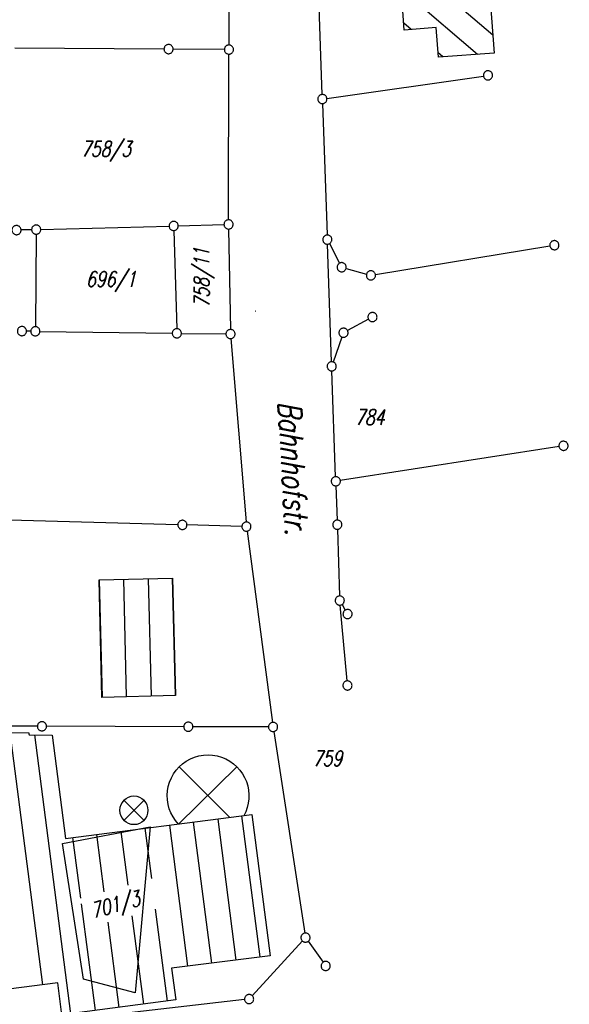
# Model space of a CAD drawing. Extents: x 510526 to 513920, y 467229 to 478797.
# Tile 296 of 467: x 512218 to 512308, y 474549 to 474711. Entities that reach past the tile are written whole.
import ezdxf

# ---------------------------------------------------------------- set-up
doc = ezdxf.new("R2010")
doc.units = 0
doc.header["$LTSCALE"] = 10
doc.header["$MEASUREMENT"] = 0
doc.linetypes.add('LT00', pattern=[0])
doc.layers.get('0').update_dxf_attribs({"linetype": 'LT00'})
for name, color, linetype in [('DFK_BEB_SCHR', 254, 'LT00'), ('DFK_BEBAUUNG', 250, 'LT00'), ('DFK_BES-NAME', 255, 'LT00'), ('DFK_FLUR_NR', 250, 'LT00'), ('DFK_GZPKT', 250, 'LT00'), ('DFK_KATASTER', 250, 'LT00'), ('DFK_TOPO-ANL', 252, 'LT00'), ('DFK_TOPO-SYM', 252, 'LT00')]:
    doc.layers.add(name, color=color, linetype=linetype)
doc.styles.get("Standard").update_dxf_attribs({"font": 'romans.shx'})

# ---------------------------------------------------------------- blocks, each defined once
blk = doc.blocks.new('SYMB7301')
at = {"color": 0, "linetype": 'ByBlock'}
for p, q in [((-0.128693, 0), (0, 0.128693)), ((0, -0.128693), (-0.128693, 0)), ((0, 0.128693), (0.128693, 0)), ((0.128693, 0), (0, -0.128693)), ((0.000059, -0.009738), (0.000059, 0.009897)), ((-0.00901, -0.004339), (-0.002225, -0.009749))]:
    blk.add_line(p, q, dxfattribs=at)
for points in [[(-0.002225, 0.009749), (-0.00901, 0.004339), (-0.00901, -0.004339)], [(0.01, 0), (0.006235, 0.007818), (-0.002225, 0.009749)], [(-0.002225, -0.009749), (0.006235, -0.007818), (0.01, 0)]]:
    blk.add_lwpolyline(points, dxfattribs=at)
blk = doc.blocks.new('SYMB7010')
at = {"color": 0, "linetype": 'ByBlock'}
for points in [[(-0.031408, 0.499213), (-0.093728, 0.49134), (-0.15457, 0.475719), (-0.212975, 0.452595), (-0.268021, 0.422333), (-0.31884, 0.385411), (-0.36463, 0.342411), (-0.40467, 0.29401), (-0.438329, 0.240973), (-0.465074, 0.184136), (-0.484486, 0.124395), (-0.496256, 0.062692), (-0.5002, 0)], [(-0.5002, 0), (-0.496256, -0.062692), (-0.484486, -0.124395), (-0.465075, -0.184136), (-0.438329, -0.240973), (-0.404671, -0.29401), (-0.36463, -0.342411), (-0.31884, -0.385411), (-0.268021, -0.422333), (-0.212975, -0.452595), (-0.154571, -0.475719), (-0.093728, -0.49134), (-0.031408, -0.499213), (0.031408, -0.499213)], [(0.5002, 0), (0.496256, 0.062692), (0.484485, 0.124395), (0.465074, 0.184136), (0.438329, 0.240973), (0.40467, 0.29401), (0.36463, 0.342411), (0.31884, 0.385411), (0.268021, 0.422333), (0.212975, 0.452595), (0.15457, 0.475719), (0.093728, 0.49134), (0.031408, 0.499213), (-0.031408, 0.499213)], [(0.031408, -0.499213), (0.093728, -0.491341), (0.15457, -0.475719), (0.212975, -0.452595), (0.268021, -0.422333), (0.31884, -0.385411), (0.36463, -0.342411), (0.404671, -0.294011), (0.438329, -0.240974), (0.465075, -0.184136), (0.484486, -0.124395), (0.496256, -0.062692), (0.500201, 0)]]:
    blk.add_lwpolyline(points, dxfattribs=at)

msp = doc.modelspace()

# ---------------------------------------------------------------- linework, layer by layer
at = {"layer": 'DFK_BEB_SCHR'}
for p, q in [((512295.26, 474708.22), (512285.41, 474716.67)), ((512280.67, 474715.46), (512292.76, 474705.09)), ((512281.89, 474709.15), (512280.69, 474710.18)), ((512287.1, 474704.68), (512286.29, 474705.37)), ((512230.74, 474618.89), (512231.22, 474599.62)), ((512235.22, 474599.73), (512234.74, 474618.99)), ((512238.74, 474619.08), (512239.22, 474599.84)), ((512243.22, 474599.95), (512242.74, 474619.18)), ((512216.06, 474593.85), (512221.42, 474552.51)), ((512226.07, 474547.76), (512220.14, 474593.47)), ((512257.13, 474557.06), (512254.13, 474580.19)), ((512242.23, 474578.67), (512245.22, 474555.58)), ((512249.19, 474556.07), (512246.2, 474579.17)), ((512250.16, 474579.68), (512253.16, 474556.56)), ((512231.54, 474567.76), (512230.32, 474577.15)), ((512234.29, 474577.65), (512235.44, 474568.83)), ((512239.33, 474569.91), (512238.26, 474578.16)), ((512226.36, 474576.64), (512227.65, 474566.69)), ((512227.76, 474565.8), (512230.04, 474548.28)), ((512241.93, 474549.83), (512239.98, 474564.9)), ((512234, 474548.8), (512232.19, 474562.75)), ((512236.09, 474563.83), (512237.97, 474549.32))]:
    msp.add_line(p, q, dxfattribs=at)
at = {"layer": 'DFK_BEBAUUNG'}
for points in [[(512286.35, 474704.62, 0), (512285.98, 474709.46, 0), (512280.77, 474709.06, 0), (512280.3, 474715.43, 0), (512285.47, 474715.83, 0), (512285.16, 474719.87, 0), (512294.33, 474720.53, 0), (512295.48, 474705.29, 0), (512286.35, 474704.62, 0)], [(512231.18, 474599.62, 0), (512230.7, 474618.89, 0), (512242.77, 474619.18, 0), (512243.23, 474599.95, 0), (512231.18, 474599.62, 0)], [(512211.89, 474582.36, 0), (512211.72, 474583.67, 0), (512212.1, 474593.84, 0), (512219.15, 474593.85, 0), (512219.23, 474593.48, 0), (512223, 474593.45, 0), (512225.19, 474576.49, 0), (512255.78, 474580.4, 0), (512258.75, 474557.26, 0), (512242.6, 474555.25, 0), (512243.28, 474550.01, 0), (512224.61, 474547.57, 0), (512223.94, 474552.83, 0), (512215.83, 474551.8, 0), (512214.52, 474562.34, 0), (512211.89, 474582.36, 0)]]:
    msp.add_polyline3d(points, dxfattribs=at)
at = {"layer": 'DFK_KATASTER'}
for p, q in [((512252.01, 474728.06), (512252, 474706.61)), ((512267.3, 474698.49), (512266.71, 474715.78)), ((512241.35, 474705.94), (512216.88, 474706.11)), ((512251.25, 474705.87), (512242.85, 474705.92)), ((512251.94, 474677.93), (512252, 474705.11)), ((512268.07, 474697.85), (512293.75, 474701.52)), ((512267.36, 474696.99), (512268.11, 474675.45)), ((512243.69, 474676.96), (512251.19, 474677.16)), ((512219.64, 474676.32), (512217.91, 474676.27)), ((512220.38, 474675.59), (512220.26, 474660.41)), ((512221.14, 474676.36), (512242.19, 474676.92)), ((512242.96, 474676.19), (512243.44, 474660.08)), ((512251.95, 474676.43), (512252.25, 474659.96)), ((512268.83, 474654.66), (512268.17, 474673.95)), ((512268.49, 474674.03), (512270.14, 474670.84)), ((512276.03, 474668.95), (512304.64, 474673.66)), ((512271.21, 474669.97), (512274.57, 474669.03)), ((512274.88, 474661.63), (512271.45, 474659.78)), ((512219.5, 474659.67), (512218.8, 474659.68)), ((512221, 474659.65), (512242.71, 474659.34)), ((512244.21, 474659.32), (512251.51, 474659.22)), ((512252.32, 474658.46), (512254.81, 474628.39)), ((512270.54, 474658.71), (512269.11, 474654.62)), ((512269.5, 474635.82), (512268.89, 474653.16)), ((512306.14, 474640.76), (512270.27, 474635.19)), ((512269.56, 474634.32), (512269.75, 474628.7)), ((512243.62, 474627.94), (512162.8, 474630.08)), ((512254.12, 474627.66), (512245.12, 474627.9)), ((512269.8, 474627.2), (512270.16, 474616.26)), ((512254.97, 474626.9), (512259.14, 474595.52)), ((512271.37, 474602.33), (512270.25, 474614.76)), ((512270.55, 474614.86), (512271.09, 474613.94)), ((512220.58, 474594.89), (512188.43, 474594.96)), ((512244.59, 474594.82), (512222.08, 474594.89)), ((512258.49, 474594.78), (512246.09, 474594.82)), ((512259.35, 474594.04), (512264.45, 474560.98)), ((512224.69, 474575.67), (512239.08, 474578.43)), ((512239.08, 474578.43), (512236.61, 474551.2)), ((512228.17, 474553.43), (512224.69, 474575.67)), ((512264.05, 474559.69), (512255.82, 474550.71)), ((512265, 474559.63), (512267.44, 474556.2)), ((512236.61, 474551.2), (512228.17, 474553.43)), ((512254.57, 474550.07), (512231.35, 474547.4))]:
    msp.add_line(p, q, dxfattribs=at)
at = {"layer": 'DFK_TOPO-ANL'}
for p, q in [((512253.32, 474588.23), (512243.74, 474578.86)), ((512252.14, 474579.93), (512243.84, 474588.23)), ((512234.76, 474579.45), (512238.08, 474582.77)), ((512234.76, 474582.77), (512238.08, 474579.45))]:
    msp.add_line(p, q, dxfattribs=at)
for points in [[(512243.84, 474588.23, 0), (512244.4, 474588.73, 0), (512245.01, 474589.17, 0), (512245.67, 474589.53, 0), (512246.37, 474589.82, 0), (512247.09, 474590.03, 0), (512247.83, 474590.15, 0), (512248.58, 474590.19, 0), (512249.33, 474590.15, 0), (512250.07, 474590.03, 0), (512250.79, 474589.82, 0), (512251.49, 474589.53, 0), (512252.15, 474589.17, 0), (512252.76, 474588.73, 0), (512253.32, 474588.23, 0)], [(512243.74, 474578.86, 0), (512243.26, 474579.42, 0), (512242.84, 474580.04, 0), (512242.49, 474580.69, 0), (512242.22, 474581.38, 0), (512242.03, 474582.09, 0), (512241.91, 474582.83, 0), (512241.88, 474583.57, 0), (512241.93, 474584.3, 0), (512242.06, 474585.03, 0), (512242.27, 474585.74, 0), (512242.56, 474586.43, 0), (512242.92, 474587.07, 0), (512243.35, 474587.68, 0), (512243.84, 474588.23, 0)], [(512253.32, 474588.23, 0), (512253.8, 474587.69, 0), (512254.22, 474587.11, 0), (512254.58, 474586.48, 0), (512254.87, 474585.81, 0), (512255.08, 474585.12, 0), (512255.22, 474584.42, 0), (512255.28, 474583.7, 0), (512255.26, 474582.97, 0), (512255.16, 474582.26, 0), (512254.99, 474581.56, 0), (512254.75, 474580.88, 0), (512254.43, 474580.23, 0)], [(512234.76, 474582.77, 0), (512235.12, 474583.06, 0), (512235.52, 474583.28, 0), (512235.96, 474583.41, 0), (512236.42, 474583.46, 0), (512236.88, 474583.41, 0), (512237.32, 474583.28, 0), (512237.72, 474583.06, 0), (512238.08, 474582.77, 0)], [(512234.76, 474582.77, 0), (512234.47, 474582.41, 0), (512234.25, 474582.01, 0), (512234.12, 474581.57, 0), (512234.07, 474581.11, 0), (512234.12, 474580.65, 0), (512234.25, 474580.21, 0), (512234.47, 474579.81, 0), (512234.76, 474579.45, 0)], [(512238.08, 474579.45, 0), (512238.37, 474579.81, 0), (512238.59, 474580.21, 0), (512238.72, 474580.65, 0), (512238.77, 474581.11, 0), (512238.72, 474581.57, 0), (512238.59, 474582.01, 0), (512238.37, 474582.41, 0), (512238.08, 474582.77, 0)], [(512238.08, 474579.45, 0), (512237.72, 474579.16, 0), (512237.32, 474578.94, 0), (512236.88, 474578.81, 0), (512236.42, 474578.76, 0), (512235.96, 474578.81, 0), (512235.52, 474578.94, 0), (512235.12, 474579.16, 0), (512234.76, 474579.45, 0)]]:
    msp.add_polyline3d(points, dxfattribs=at)

# ---------------------------------------------------------------- block references
at = {"layer": 'DFK_GZPKT', "xscale": 1.499999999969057, "yscale": 1.5, "zscale": 1.5, "rotation": 251.2881100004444}
for p in [(512242.1, 474705.93), (512252, 474705.86), (512294.49, 474701.63), (512267.33, 474697.74), (512217.16, 474676.25), (512220.39, 474676.34), (512242.94, 474676.94), (512251.94, 474677.18), (512268.14, 474674.7), (512305.38, 474673.78), (512270.49, 474670.17), (512275.29, 474668.83), (512275.54, 474661.99), (512218.05, 474659.69), (512220.25, 474659.66), (512243.46, 474659.33), (512252.26, 474659.21), (512270.79, 474659.42), (512268.86, 474653.91), (512306.88, 474640.88), (512269.53, 474635.07), (512244.37, 474627.92), (512254.87, 474627.64), (512269.78, 474627.95), (512270.18, 474615.51), (512271.46, 474613.29), (512271.44, 474601.58), (512221.33, 474594.89), (512245.34, 474594.82), (512259.24, 474594.78), (512264.56, 474560.24), (512267.87, 474555.59), (512255.31, 474550.16)]:
    msp.add_blockref('SYMB7010', p, dxfattribs=at)
at = {"layer": 'DFK_TOPO-SYM', "xscale": 0.1, "yscale": 0.1, "zscale": 0.1, "rotation": 359.99968}
msp.add_blockref('SYMB7301', (512256.39, 474662.97), dxfattribs=at)

# ---------------------------------------------------------------- texts
at = {"layer": 'DFK_BES-NAME', "oblique": 13.754, "width": 0.75}
msp.add_text('Bahnhofstr.', height=3.8, rotation=-86.8201, dxfattribs=at).set_placement((512260.04, 474648.11))
at = {"layer": 'DFK_FLUR_NR', "oblique": 13.754, "width": 0.75}
for s, rotation, p in [('758/3', -0.0003, (512227.74, 474688.31)), ('758/11', -269.5867, (512248.81, 474663.56)), ('696/1', -0.0003, (512228.56, 474666.97)), ('784', -0.0003, (512272.68, 474644.32)), ('759', -0.0003, (512265.73, 474588.37)), ('701/3', 15.4245, (512229.73, 474563.37))]:
    msp.add_text(s, height=2.5, rotation=rotation, dxfattribs=at).set_placement(p)

doc.saveas('drawing.dxf')
